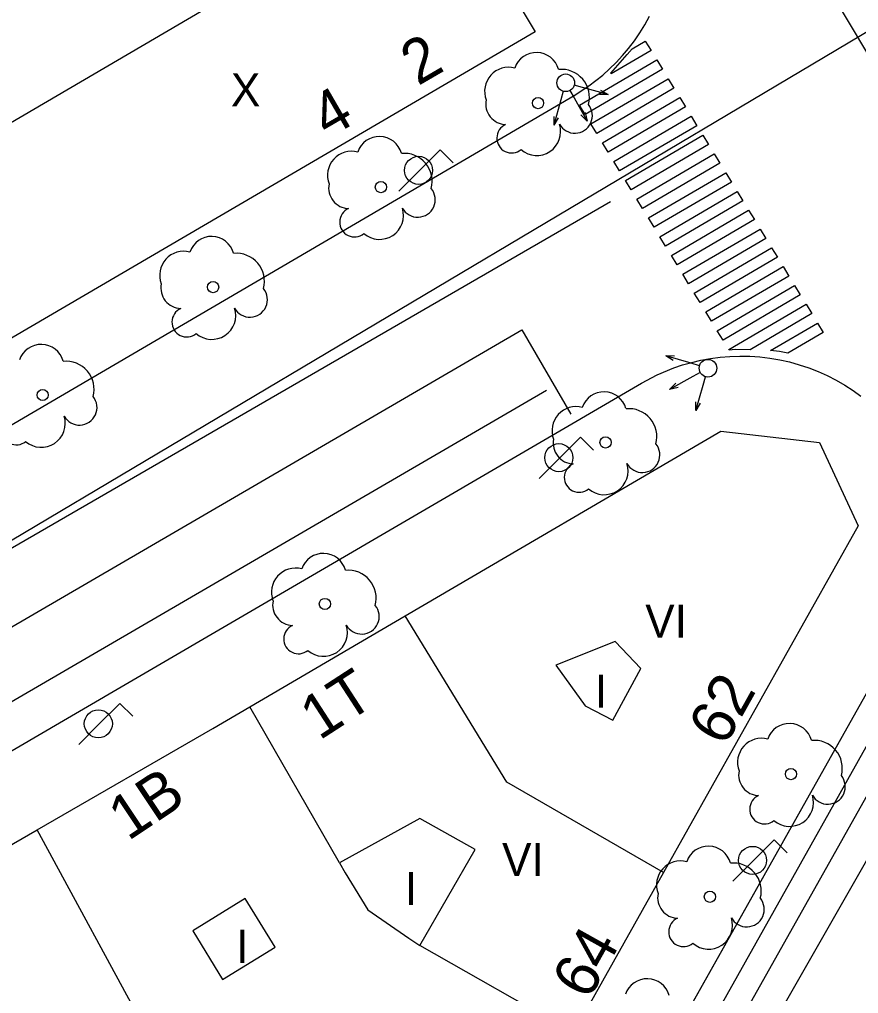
# Model space of a CAD drawing. Extents: x 282771 to 285132, y 4823109 to 4825496.
# Drawn here: x 284158.6 to 284196.71, y 4823515.03 to 4823559.25 of the extents above; entities that cross this region are included whole.
import ezdxf

# ---------------------------------------------------------------- set-up
doc = ezdxf.new("R2010")
doc.units = 0
for name, color, linetype in [('ACERA-BORDILLO', 7, 'Continuous'), ('ARBOL', 7, 'Continuous'), ('CALLE-EJE', 7, 'Continuous'), ('CARRIL-BICI-AREA', 7, 'Continuous'), ('CARRIL-BICI-EJE', 7, 'Continuous'), ('EDIFICIO', 7, 'Continuous'), ('FAROLA', 7, 'Continuous'), ('INTERIOR-EDIFICIO', 7, 'Continuous'), ('MEDIANERA', 7, 'Continuous'), ('NUM-LOCAL', 7, 'Continuous'), ('NUM-PORTAL', 7, 'Continuous'), ('PASO-PEATONES', 7, 'Continuous'), ('SEMAFORO', 7, 'Continuous'), ('SENAL-VIARIA', 7, 'Continuous'), ('TXT-ALTURA-EDIFICIO', 7, 'Continuous')]:
    doc.layers.add(name, color=color, linetype=linetype)

msp = doc.modelspace()

# ---------------------------------------------------------------- linework, layer by layer
at = {"layer": 'ACERA-BORDILLO'}
for points in [[(284089.619, 4823500.67), (284122.208, 4823519.76), (284161.088, 4823542.519), (284183.794, 4823555.808), (284184.453, 4823556.234), (284185.092, 4823556.731), (284185.699, 4823557.3), (284185.987, 4823557.611), (284186.263, 4823557.938), (284186.526, 4823558.281), (284186.773, 4823558.64), (284187.005, 4823559.013), (284187.22, 4823559.399)], [(284139.818, 4823515.29), (284160.598, 4823527.42), (284175.978, 4823536.399), (284186.847, 4823542.745), (284187.555, 4823543.117), (284188.317, 4823543.434), (284188.718, 4823543.569), (284189.129, 4823543.686), (284189.551, 4823543.784), (284189.982, 4823543.863), (284190.42, 4823543.921), (284190.865, 4823543.958), (284191.315, 4823543.973), (284191.767, 4823543.965), (284192.221, 4823543.934), (284192.674, 4823543.88), (284193.126, 4823543.803), (284193.573, 4823543.703), (284194.015, 4823543.58), (284194.449, 4823543.435), (284194.874, 4823543.269), (284195.289, 4823543.082), (284195.692, 4823542.875), (284196.081, 4823542.65), (284196.456, 4823542.408), (284196.815, 4823542.15)], [(284199.524, 4823533.027), (284128.496, 4823406.733)]]:
    msp.add_lwpolyline(points, dxfattribs=at)
at = {"layer": 'ARBOL'}
for centre in [(284182.151, 4823555.456), (284175.015, 4823551.643), (284167.395, 4823547.104), (284159.654, 4823542.202), (284185.216, 4823540.049), (284172.471, 4823532.715), (284193.638, 4823524.99), (284189.958, 4823519.42)]:
    msp.add_circle(centre, 0.255, dxfattribs=at)
for centre, radius, start, end in [((284182.081, 4823556.716), 1.038, 15.6423, 161.3843), ((284180.821, 4823555.986), 1.097, 75.4318, 200.5561), ((284183.211, 4823555.716), 1.272, 345.0327, 95.7993), ((284180.711, 4823555.416), 0.935, 168.599, 268.1324), ((284183.821, 4823554.886), 0.797, 208.9625, 38.991), ((284180.951, 4823553.866), 0.672, 113.7367, 309.4725), ((284182.091, 4823554.166), 1.086, 228.9545, 17.928), ((284174.945, 4823552.903), 1.038, 15.6423, 161.3843), ((284173.685, 4823552.173), 1.097, 75.4318, 200.5561), ((284176.075, 4823551.903), 1.272, 345.0327, 95.7993), ((284173.575, 4823551.603), 0.935, 168.599, 268.1324), ((284176.685, 4823551.073), 0.797, 208.9625, 38.991), ((284173.815, 4823550.053), 0.672, 113.7367, 309.4725), ((284174.955, 4823550.353), 1.086, 228.9545, 17.928), ((284167.325, 4823548.364), 1.038, 15.6423, 161.3843), ((284166.065, 4823547.634), 1.097, 75.4318, 200.5561), ((284168.455, 4823547.364), 1.272, 345.0327, 95.7993), ((284165.955, 4823547.064), 0.935, 168.599, 268.1324), ((284169.065, 4823546.534), 0.797, 208.9625, 38.991), ((284166.195, 4823545.514), 0.672, 113.7367, 309.4725), ((284167.335, 4823545.814), 1.086, 228.9545, 17.928), ((284159.584, 4823543.462), 1.038, 15.6423, 161.3843), ((284160.714, 4823542.462), 1.272, 345.0327, 95.7993), ((284161.324, 4823541.632), 0.797, 208.9625, 38.991), ((284185.146, 4823541.309), 1.038, 15.6423, 161.3843), ((284183.886, 4823540.579), 1.097, 75.4318, 200.5561), ((284158.454, 4823540.612), 0.672, 113.7367, 309.4725), ((284159.594, 4823540.912), 1.086, 228.9545, 17.928), ((284186.276, 4823540.309), 1.272, 345.0327, 95.7993), ((284183.776, 4823540.009), 0.935, 168.599, 268.1324), ((284186.886, 4823539.479), 0.797, 208.9625, 38.991), ((284184.016, 4823538.459), 0.672, 113.7367, 309.4725), ((284185.156, 4823538.759), 1.086, 228.9545, 17.928), ((284172.401, 4823533.975), 1.038, 15.6423, 161.3843), ((284171.141, 4823533.245), 1.097, 75.4318, 200.5561), ((284173.531, 4823532.975), 1.272, 345.0327, 95.7993), ((284171.031, 4823532.675), 0.935, 168.599, 268.1324), ((284174.141, 4823532.145), 0.797, 208.9625, 38.991), ((284171.271, 4823531.125), 0.672, 113.7367, 309.4725), ((284172.411, 4823531.425), 1.086, 228.9545, 17.928), ((284193.568, 4823526.25), 1.038, 15.6423, 161.3843), ((284192.308, 4823525.52), 1.097, 75.4318, 200.5561), ((284194.698, 4823525.25), 1.272, 345.0327, 95.7993), ((284192.198, 4823524.95), 0.935, 168.599, 268.1324), ((284195.308, 4823524.42), 0.797, 208.9625, 38.991), ((284192.438, 4823523.4), 0.672, 113.7367, 309.4725), ((284193.578, 4823523.7), 1.086, 228.9545, 17.928), ((284189.888, 4823520.68), 1.038, 15.6423, 161.3843), ((284188.628, 4823519.95), 1.097, 75.4318, 200.5561), ((284191.018, 4823519.68), 1.272, 345.0327, 95.7993), ((284188.518, 4823519.38), 0.935, 168.599, 268.1324), ((284191.628, 4823518.85), 0.797, 208.9625, 38.991), ((284188.758, 4823517.83), 0.672, 113.7367, 309.4725), ((284189.898, 4823518.13), 1.086, 228.9545, 17.928), ((284187.108, 4823514.66), 1.038, 15.6423, 161.3843)]:
    msp.add_arc(centre, radius, start, end, dxfattribs=at)
at = {"layer": 'CALLE-EJE'}
for points in [[(284203.447, 4823562.479), (284081.599, 4823490.06)], [(284123.898, 4823395.609), (284130.798, 4823405.118), (284203.136, 4823531.671), (284211.347, 4823549.319)]]:
    msp.add_lwpolyline(points, dxfattribs=at)
at = {"layer": 'CARRIL-BICI-AREA'}
msp.add_lwpolyline([(284163.138, 4823463.638), (284184.839, 4823502.225), (284201.546, 4823531.931), (284201.775, 4823532.369), (284201.992, 4823532.862), (284202.18, 4823533.375), (284202.335, 4823533.904), (284202.455, 4823534.448), (284202.539, 4823535.002), (284202.586, 4823535.564), (284202.806, 4823537.166), (284200.684, 4823538.49), (284200.381, 4823537.407), (284200.282, 4823536.288), (284200.269, 4823535.444), (284200.136, 4823534.603), (284199.884, 4823533.789), (284199.524, 4823533.027), (284182.835, 4823503.352), (284161.133, 4823464.766)], dxfattribs=at)
at = {"layer": 'CARRIL-BICI-EJE'}
msp.add_lwpolyline([(284201.869, 4823564.652), (284210.046, 4823552.46), (284201.675, 4823537.877), (284201.675, 4823536.85), (284201.452, 4823535.467), (284201.199, 4823534.099), (284200.857, 4823533.004), (284129.24, 4823405.479)], dxfattribs=at)
at = {"layer": 'EDIFICIO'}
for points in [[(284069.279, 4823585.729), (284115.298, 4823605.279), (284115.498, 4823605.399), (284118.658, 4823607.349), (284128.568, 4823617.849), (284134.808, 4823624.459), (284140.508, 4823627.759), (284150.498, 4823611.129), (284182.018, 4823558.699), (284121.938, 4823523.56), (284088.169, 4823503.81), (284084.349, 4823505.04), (284082.639, 4823509.72), (284070.949, 4823541.739), (284070.129, 4823543.989), (284056.839, 4823580.449), (284069.279, 4823585.729)], [(284094.419, 4823485.24), (284109.228, 4823493.69), (284128.488, 4823504.68), (284136.288, 4823509.13), (284142.478, 4823512.7), (284159.408, 4823522.46), (284167.378, 4823527.06), (284169.058, 4823528.04), (284176.118, 4823532.17), (284190.458, 4823540.559), (284194.938, 4823540.039), (284196.698, 4823536.269), (284187.848, 4823520.52), (284183.758, 4823513.24), (284182.588, 4823511.15), (284178.418, 4823503.73), (284164.078, 4823478.21)]]:
    msp.add_lwpolyline(points, dxfattribs=at)
at = {"layer": 'FAROLA'}
for p, q in [((284177.705, 4823553.333), (284176.765, 4823552.403)), ((284178.295, 4823552.743), (284177.705, 4823553.333)), ((284176.765, 4823552.403), (284175.835, 4823551.463)), ((284184.077, 4823540.287), (284183.137, 4823539.357)), ((284184.667, 4823539.697), (284184.077, 4823540.287)), ((284183.137, 4823539.357), (284182.207, 4823538.417)), ((284163.162, 4823528.203), (284162.222, 4823527.273)), ((284163.752, 4823527.613), (284163.162, 4823528.203)), ((284162.222, 4823527.273), (284161.292, 4823526.333)), ((284192.875, 4823522.003), (284191.935, 4823521.073)), ((284193.465, 4823521.413), (284192.875, 4823522.003)), ((284191.935, 4823521.073), (284191.005, 4823520.133))]:
    msp.add_line(p, q, dxfattribs=at)
for centre in [(284176.725, 4823552.403), (284183.097, 4823539.357), (284162.182, 4823527.273), (284191.895, 4823521.073)]:
    msp.add_circle(centre, 0.637, dxfattribs=at)
at = {"layer": 'INTERIOR-EDIFICIO'}
for points in [[(284121.678, 4823594.958), (284124.458, 4823596.559), (284122.718, 4823599.559), (284129.018, 4823603.199), (284130.848, 4823600.249), (284137.238, 4823604.069), (284133.048, 4823610.449), (284138.556, 4823613.426), (284170.212, 4823561.601), (284117.518, 4823530.74)], [(284185.548, 4823527.44), (284186.818, 4823529.78), (284185.648, 4823531.01), (284182.958, 4823529.93), (284184.288, 4823528.09), (284185.548, 4823527.44)], [(284176.778, 4823517.21), (284179.298, 4823521.57), (284176.778, 4823522.97), (284173.128, 4823520.96), (284173.398, 4823520.5), (284174.418, 4823518.82), (284176.278, 4823517.54), (284176.778, 4823517.21)], [(284168.848, 4823519.34), (284166.468, 4823517.88), (284167.828, 4823515.67), (284170.208, 4823517.13), (284168.848, 4823519.34)]]:
    msp.add_lwpolyline(points, dxfattribs=at)
at = {"layer": 'MEDIANERA'}
for points in [[(284187.848, 4823520.52), (284180.728, 4823524.63), (284176.118, 4823532.17)], [(284173.128, 4823520.96), (284169.058, 4823528.04)], [(284164.448, 4823513.17), (284159.408, 4823522.46)], [(284183.758, 4823513.24), (284176.778, 4823517.21)]]:
    msp.add_lwpolyline(points, dxfattribs=at)
at = {"layer": 'PASO-PEATONES'}
for points in [[(284185.469, 4823556.783), (284185.45, 4823556.817), (284186.198, 4823557.658), (284186.427, 4823557.923), (284187.021, 4823558.271), (284187.282, 4823557.844)], [(284184.293, 4823554.936), (284184.032, 4823555.363), (284187.543, 4823557.418), (284187.804, 4823556.991)], [(284184.815, 4823554.083), (284184.554, 4823554.509), (284188.064, 4823556.564), (284188.325, 4823556.138)], [(284185.336, 4823553.229), (284185.076, 4823553.656), (284188.586, 4823555.711), (284188.847, 4823555.284)], [(284185.858, 4823552.376), (284185.597, 4823552.803), (284189.108, 4823554.857), (284189.368, 4823554.431)], [(284186.38, 4823551.523), (284186.119, 4823551.949), (284189.629, 4823554.004), (284189.89, 4823553.578)], [(284186.901, 4823550.669), (284186.64, 4823551.096), (284190.151, 4823553.151), (284190.412, 4823552.724)], [(284187.423, 4823549.816), (284187.162, 4823550.242), (284190.673, 4823552.297), (284190.934, 4823551.871)], [(284187.945, 4823548.963), (284187.684, 4823549.389), (284191.194, 4823551.444), (284191.455, 4823551.017)], [(284188.466, 4823548.109), (284188.206, 4823548.536), (284191.716, 4823550.591), (284191.977, 4823550.164)], [(284188.988, 4823547.256), (284188.727, 4823547.682), (284192.238, 4823549.737), (284192.498, 4823549.311)], [(284189.51, 4823546.402), (284189.249, 4823546.829), (284192.759, 4823548.884), (284193.02, 4823548.457)], [(284190.031, 4823545.549), (284189.77, 4823545.976), (284193.281, 4823548.031), (284193.542, 4823547.604)], [(284190.553, 4823544.696), (284190.292, 4823545.122), (284193.803, 4823547.177), (284194.063, 4823546.751)], [(284190.835, 4823544.234), (284190.814, 4823544.269), (284194.324, 4823546.324), (284194.585, 4823545.897), (284191.786, 4823544.259), (284191.106, 4823544.27)], [(284193.116, 4823544.178), (284192.708, 4823544.219), (284194.846, 4823545.471), (284195.107, 4823545.044), (284193.502, 4823544.105)]]:
    msp.add_lwpolyline(points, close=True, dxfattribs=at)
at = {"layer": 'SEMAFORO'}
for p, q in [((284184.178, 4823556.164), (284183.793, 4823556.271)), ((284183.3, 4823555.994), (284183.192, 4823555.609)), ((284183.602, 4823556.034), (284183.796, 4823555.689)), ((284185.334, 4823555.84), (284184.178, 4823556.164)), ((284185.334, 4823555.84), (284184.941, 4823555.846)), ((284184.995, 4823556.039), (284185.334, 4823555.84)), ((284183.192, 4823555.609), (284182.869, 4823554.453)), ((284183.796, 4823555.689), (284184.385, 4823554.641)), ((284184.1, 4823554.919), (284184.385, 4823554.641)), ((284184.297, 4823555.03), (284184.385, 4823554.641)), ((284182.875, 4823554.846), (284182.869, 4823554.453)), ((284183.067, 4823554.792), (284182.869, 4823554.453)), ((284189.101, 4823543.642), (284187.949, 4823543.977)), ((284188.286, 4823543.775), (284187.949, 4823543.977)), ((284188.342, 4823543.967), (284187.949, 4823543.977)), ((284189.485, 4823543.531), (284189.101, 4823543.642)), ((284189.175, 4823543.038), (284188.122, 4823542.459)), ((284189.522, 4823543.228), (284189.175, 4823543.038)), ((284189.646, 4823542.651), (284189.758, 4823543.035)), ((284188.402, 4823542.742), (284188.122, 4823542.459)), ((284188.511, 4823542.543), (284188.122, 4823542.459)), ((284189.311, 4823541.498), (284189.646, 4823542.651)), ((284189.311, 4823541.498), (284189.321, 4823541.891)), ((284189.513, 4823541.835), (284189.311, 4823541.498))]:
    msp.add_line(p, q, dxfattribs=at)
for centre in [(284183.408, 4823556.379), (284189.869, 4823543.419)]:
    msp.add_circle(centre, 0.4, dxfattribs=at)
at = {"layer": 'SENAL-VIARIA'}
for points in [[(284197.494, 4823557.095), (284182.486, 4823582.155)], [(284185.444, 4823550.978), (284125.716, 4823516.443)], [(284176.091, 4823542.055), (284181.409, 4823545.155), (284183.643, 4823541.34)], [(284091.797, 4823489.611), (284182.534, 4823542.42)], [(284091.799, 4823492.998), (284176.091, 4823542.055)]]:
    msp.add_lwpolyline(points, dxfattribs=at)

# ---------------------------------------------------------------- texts
at = {"layer": 'NUM-LOCAL'}
for s, rotation, p in [('2', 30.17, (284176.693, 4823556.219)), ('1T', 32.9247, (284172.219, 4823526.496)), ('1B', 33.6901, (284163.531, 4823521.929))]:
    msp.add_text(s, height=2, rotation=rotation, dxfattribs=at).set_placement(p)
at = {"layer": 'NUM-PORTAL'}
for s, rotation, p in [('4', 30.13, (284172.608, 4823553.825)), ('62', 60.82, (284190.634, 4823526.191)), ('64', 60.82, (284184.444, 4823514.679))]:
    msp.add_text(s, height=2, rotation=rotation, dxfattribs=at).set_placement(p)
at = {"layer": 'TXT-ALTURA-EDIFICIO'}
for s, p in [('X', (284168.201, 4823555.309)), ('VI', (284187.018, 4823531.19)), ('I', (284184.737, 4823528.01)), ('VI', (284180.518, 4823520.36)), ('I', (284176.107, 4823519.04)), ('I', (284168.447, 4823516.42))]:
    msp.add_text(s, height=1.5, rotation=0, dxfattribs=at).set_placement(p)

doc.saveas('drawing.dxf')
